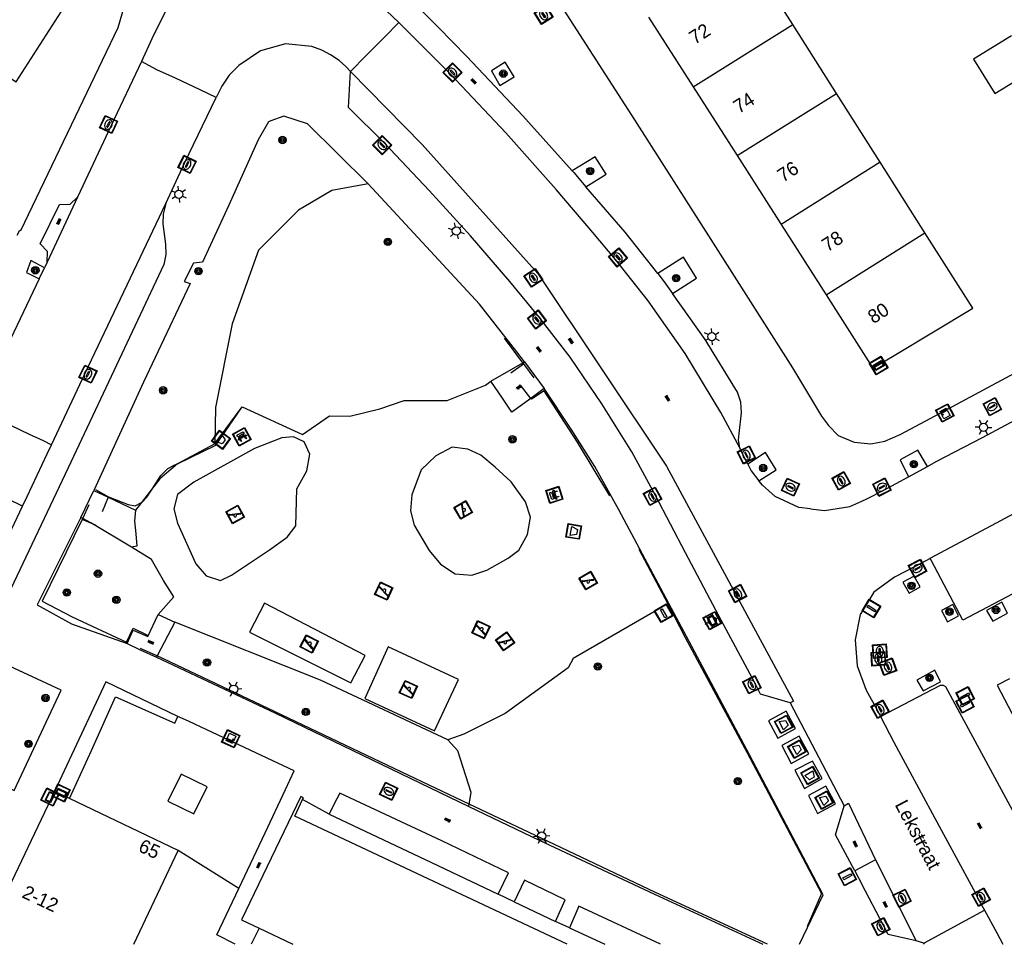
# Model space of a CAD drawing. Header units: metres. Extents: x 93870 to 95789, y 463036 to 464040.
# Tile 296 of 344: x 95556 to 95628, y 463040 to 463107. Entities that reach past the tile are written whole.
import ezdxf
from ezdxf.enums import TextEntityAlignment as Align

# ---------------------------------------------------------------- set-up
doc = ezdxf.new("R2010")
doc.units = ezdxf.units.M
doc.header["$LTSCALE"] = 25.4
for name, color, linetype in [('B_BEBOUWINGSGRENS_0', 1, 'Continuous'), ('B_TUSSENMUUR_0', 7, 'Continuous'), ('G_GRENS_ALGEMEEN_0', 7, 'Continuous'), ('Q_AFVAL_APART_PLAATS_0', 7, 'Continuous'), ('Q_AFVALBAK_0', 7, 'Continuous'), ('Q_BANK_0', 7, 'Continuous'), ('Q_BOOM_0', 3, 'Continuous'), ('Q_BRANDKRAAN_0', 5, 'Continuous'), ('Q_CAI-KAST_0', 10, 'Continuous'), ('Q_GASPUT_0', 7, 'Continuous'), ('Q_INSPECTIE_OF_RIOOLPUT_0', 253, 'Continuous'), ('Q_KOLK_0', 254, 'Continuous'), ('Q_LICHTMAST_0', 2, 'Continuous'), ('Q_OPLAADPAAL_0', 7, 'Continuous'), ('Q_SPEELVOORZIENING_0', 45, 'Continuous'), ('Q_STRAATNAAMBORD_0', 7, 'Continuous'), ('Q_VERKEERSBORDPAAL_0', 40, 'Continuous'), ('Q_WATERLEIDINGPUT_0', 5, 'Continuous'), ('S_GBKN_SYMBOOL_GV_GROOT_0', 7, 'Continuous'), ('S_GBKN_SYMBOOL_OV_GROOT_0', 7, 'Continuous'), ('T_CULTUURGRENS_0', 76, 'Continuous'), ('T_HEK_LIJN_0', 6, 'Continuous'), ('V_WEGGRENS_0', 7, 'Continuous'), ('Z_GBKN_HUISNUMMER_0', 252, 'Continuous'), ('Z_STRAATNAAM_0', 252, 'Continuous')]:
    doc.layers.add(name, color=color, linetype=linetype)

# ---------------------------------------------------------------- blocks, each defined once
blk = doc.blocks.new('Q_AFVAL_APART_PLAATS')
for points in [[(-0.5, 0.5), (0.5, 0.5), (0.5, -0.5), (-0.5, -0.5)], [(-0.336, 0.197), (0.331, 0.197), (0.19, -0.251), (-0.196, -0.251)]]:
    blk.add_lwpolyline(points, close=True)
blk.add_lwpolyline([(-0.442, 0.464), (0.438, 0.464, -0.414214), (0.459, 0.442), (0.459, -0.437, -0.414214), (0.438, -0.459), (-0.442, -0.459, -0.414214), (-0.463, -0.437), (-0.463, 0.442, -0.414214), (-0.442, 0.464)], format="xyb")
blk = doc.blocks.new('Q_AFVALBAK')
for points in [[(-0.5, 0.5), (0.5, 0.5), (0.5, -0.5), (-0.5, -0.5)], [(-0.336, 0.197), (0.331, 0.197), (0.19, -0.251), (-0.196, -0.251)]]:
    blk.add_lwpolyline(points, close=True)
blk.add_lwpolyline([(-0.442, 0.464), (0.438, 0.464, -0.414214), (0.459, 0.442), (0.459, -0.437, -0.414214), (0.438, -0.459), (-0.442, -0.459, -0.414214), (-0.463, -0.437), (-0.463, 0.442), (-0.463, 0.444), (-0.463, 0.446), (-0.463, 0.448), (-0.462, 0.45), (-0.461, 0.451), (-0.46, 0.453), (-0.459, 0.455), (-0.458, 0.456), (-0.457, 0.457), (-0.456, 0.459), (-0.454, 0.46), (-0.453, 0.461), (-0.451, 0.462), (-0.449, 0.462), (-0.447, 0.463), (-0.446, 0.463), (-0.444, 0.464), (-0.442, 0.464)], format="xyb")
blk = doc.blocks.new('Q_STRAATNAAMBORD')
for points in [[(-0.5, 0.5), (0.5, 0.5), (0.5, -0.5), (-0.5, -0.5)], [(-0.369, 0.22), (0.358, 0.22), (0.358, -0.214), (-0.369, -0.214)]]:
    blk.add_lwpolyline(points, close=True)
for points in [[(-0.442, 0.464), (0.438, 0.464, -0.414214), (0.459, 0.442), (0.459, -0.437, -0.414214), (0.438, -0.459), (-0.442, -0.459, -0.414214), (-0.463, -0.437), (-0.463, 0.442), (-0.463, 0.444), (-0.463, 0.446), (-0.463, 0.448), (-0.462, 0.45), (-0.461, 0.451), (-0.46, 0.453), (-0.459, 0.455), (-0.458, 0.456), (-0.457, 0.457), (-0.456, 0.459), (-0.454, 0.46), (-0.453, 0.461), (-0.451, 0.462), (-0.449, 0.462), (-0.447, 0.463), (-0.446, 0.463), (-0.444, 0.464), (-0.442, 0.464)], [(-0.287, 0.16), (0.281, 0.16, -0.414214), (0.303, 0.139), (0.303, -0.134, -0.414214), (0.281, -0.156), (-0.287, -0.156, -0.414214), (-0.308, -0.134), (-0.308, 0.139), (-0.308, 0.14), (-0.308, 0.142), (-0.307, 0.144), (-0.307, 0.146), (-0.306, 0.148), (-0.305, 0.149), (-0.304, 0.151), (-0.303, 0.152), (-0.302, 0.154), (-0.3, 0.155), (-0.299, 0.156), (-0.297, 0.157), (-0.296, 0.158), (-0.294, 0.159), (-0.292, 0.159), (-0.29, 0.16), (-0.288, 0.16), (-0.287, 0.16)]]:
    blk.add_lwpolyline(points, format="xyb")
blk = doc.blocks.new('Q_OPLAADPAAL')
for points in [[(-0.5, 0.5), (0.5, 0.5), (0.5, -0.5), (-0.5, -0.5)], [(-0.08, 0.333), (0.071, 0.333), (0.071, -0.329), (-0.08, -0.329)]]:
    blk.add_lwpolyline(points, close=True)
blk.add_lwpolyline([(-0.442, 0.464), (0.438, 0.464, -0.414214), (0.459, 0.442), (0.459, -0.437, -0.414214), (0.438, -0.459), (-0.442, -0.459, -0.414214), (-0.463, -0.437), (-0.463, 0.442), (-0.463, 0.444), (-0.463, 0.446), (-0.463, 0.448), (-0.462, 0.45), (-0.461, 0.451), (-0.46, 0.453), (-0.459, 0.455), (-0.458, 0.456), (-0.457, 0.457), (-0.456, 0.459), (-0.454, 0.46), (-0.453, 0.461), (-0.451, 0.462), (-0.449, 0.462), (-0.447, 0.463), (-0.446, 0.463), (-0.444, 0.464), (-0.442, 0.464)], format="xyb")
blk = doc.blocks.new('Q_CAI-KAST')
for points in [[(-0.5, 0.5), (0.5, 0.5), (0.5, -0.5), (-0.5, -0.5)], [(-0.262, 0.264), (0.25, 0.264), (0.25, 0.187), (-0.262, 0.187)], [(-0.262, 0.107), (0.25, 0.107), (0.25, -0.332), (-0.262, -0.332)]]:
    blk.add_lwpolyline(points, close=True)
blk.add_lwpolyline([(-0.442, 0.464), (0.438, 0.464, -0.414214), (0.459, 0.442), (0.459, -0.437, -0.414214), (0.438, -0.459), (-0.442, -0.459, -0.414214), (-0.463, -0.437), (-0.463, 0.442), (-0.463, 0.444), (-0.463, 0.446), (-0.463, 0.448), (-0.462, 0.45), (-0.461, 0.451), (-0.46, 0.453), (-0.459, 0.455), (-0.458, 0.456), (-0.457, 0.457), (-0.456, 0.459), (-0.454, 0.46), (-0.453, 0.461), (-0.451, 0.462), (-0.449, 0.462), (-0.447, 0.463), (-0.446, 0.463), (-0.444, 0.464), (-0.442, 0.464)], format="xyb")
blk.add_circle((-0.177, -0.034), 0.0354)
blk = doc.blocks.new('Q_LICHTMAST')
for points in [[(-0.26, 0.15), (-0.52, 0.3)], [(0, 0.3), (0, 0.6)], [(0.26, 0.15), (0.52, 0.3)], [(-0.26, -0.15), (-0.52, -0.3)], [(0, -0.3), (0, -0.6)], [(0.26, -0.15), (0.52, -0.3)]]:
    blk.add_lwpolyline(points)
blk.add_circle((0, 0), 0.3)
blk = doc.blocks.new('Q_VERKEERSBORDPAAL')
for points in [[(-0.5, 0.5), (0.5, 0.5), (0.5, -0.5), (-0.5, -0.5)], [(-0.08, 0.333), (0.071, 0.333), (0.071, -0.329), (-0.08, -0.329)]]:
    blk.add_lwpolyline(points, close=True)
blk.add_lwpolyline([(-0.442, 0.464), (0.438, 0.464, -0.414214), (0.459, 0.442), (0.459, -0.437, -0.414214), (0.438, -0.459), (-0.442, -0.459, -0.414214), (-0.463, -0.437), (-0.463, 0.442), (-0.463, 0.444), (-0.463, 0.446), (-0.463, 0.448), (-0.462, 0.45), (-0.461, 0.451), (-0.46, 0.453), (-0.459, 0.455), (-0.458, 0.456), (-0.457, 0.457), (-0.456, 0.459), (-0.454, 0.46), (-0.453, 0.461), (-0.451, 0.462), (-0.449, 0.462), (-0.447, 0.463), (-0.446, 0.463), (-0.444, 0.464), (-0.442, 0.464)], format="xyb")
blk = doc.blocks.new('Q_KOLK')
blk.add_lwpolyline([(-0.5, 0.5), (0.5, 0.5), (0.5, -0.5), (-0.5, -0.5)], close=True)
for points in [[(-0.442, 0.464), (0.438, 0.464, -0.414214), (0.459, 0.442), (0.459, -0.437, -0.414214), (0.438, -0.459), (-0.442, -0.459, -0.414214), (-0.463, -0.437), (-0.463, 0.442, -0.414214), (-0.442, 0.464)], [(-0.345, 0.105, 0.380426), (-0.276, -0.18)], [(-0.008, 0.266, 0.240218), (-0.345, 0.105)], [(-0.194, 0.045, 0.853344), (-0.194, -0.032)], [(0.331, 0.111, 0.240191), (-0.008, 0.266)], [(0.185, -0.032, 0.849746), (0.185, 0.045)], [(0.267, -0.176, 0.380426), (0.331, 0.111)], [(-0.276, -0.18, 0.148452), (0.012, -0.257)], [(0.012, -0.257, 0.131742), (0.267, -0.176)]]:
    blk.add_lwpolyline(points, format="xyb")
for points in [[(-0.194, 0.045), (0.185, 0.045)], [(0.185, -0.032), (-0.194, -0.032)]]:
    blk.add_lwpolyline(points)
blk = doc.blocks.new('Q_INSPECTIE_OF_RIOOLPUT')
blk.add_lwpolyline([(-0.5, 0.5), (0.5, 0.5), (0.5, -0.5), (-0.5, -0.5)], close=True)
for points in [[(-0.442, 0.464), (0.438, 0.464, -0.414214), (0.459, 0.442), (0.459, -0.437, -0.414214), (0.438, -0.459), (-0.442, -0.459, -0.414214), (-0.463, -0.437), (-0.463, 0.442), (-0.463, 0.444), (-0.463, 0.446), (-0.463, 0.448), (-0.462, 0.45), (-0.461, 0.451), (-0.46, 0.453), (-0.459, 0.455), (-0.458, 0.456), (-0.457, 0.457), (-0.456, 0.459), (-0.454, 0.46), (-0.453, 0.461), (-0.451, 0.462), (-0.449, 0.462), (-0.447, 0.463), (-0.446, 0.463), (-0.444, 0.464), (-0.442, 0.464)], [(-0.345, 0.105, 0.380426), (-0.276, -0.18)], [(-0.008, 0.266, 0.240218), (-0.345, 0.105)], [(-0.194, 0.045, 0.853344), (-0.194, -0.032)], [(0.331, 0.111, 0.240191), (-0.008, 0.266)], [(0.185, -0.032, 0.849746), (0.185, 0.045)], [(0.267, -0.176, 0.380426), (0.331, 0.111)], [(-0.276, -0.18, 0.148452), (0.012, -0.257)], [(0.012, -0.257, 0.131742), (0.267, -0.176)]]:
    blk.add_lwpolyline(points, format="xyb")
for points in [[(-0.194, 0.045), (0.185, 0.045)], [(0.185, -0.032), (-0.194, -0.032)]]:
    blk.add_lwpolyline(points)
blk = doc.blocks.new('Q_WATERLEIDINGPUT')
blk.add_lwpolyline([(-0.5, 0.5), (0.5, 0.5), (0.5, -0.5), (-0.5, -0.5)], close=True)
for points in [[(-0.442, 0.464), (0.438, 0.464, -0.414214), (0.459, 0.442), (0.459, -0.437, -0.414214), (0.438, -0.459), (-0.442, -0.459, -0.414214), (-0.463, -0.437), (-0.463, 0.442), (-0.463, 0.444), (-0.463, 0.446), (-0.463, 0.448), (-0.462, 0.45), (-0.461, 0.451), (-0.46, 0.453), (-0.459, 0.455), (-0.458, 0.456), (-0.457, 0.457), (-0.456, 0.459), (-0.454, 0.46), (-0.453, 0.461), (-0.451, 0.462), (-0.449, 0.462), (-0.447, 0.463), (-0.446, 0.463), (-0.444, 0.464), (-0.442, 0.464)], [(-0.345, 0.105, 0.380426), (-0.276, -0.18)], [(-0.008, 0.266, 0.240218), (-0.345, 0.105)], [(-0.194, 0.045, 0.853344), (-0.194, -0.032)], [(0.331, 0.111, 0.240191), (-0.008, 0.266)], [(0.185, -0.032, 0.849746), (0.185, 0.045)], [(0.267, -0.176, 0.380426), (0.331, 0.111)], [(-0.276, -0.18, 0.148452), (0.012, -0.257)], [(0.012, -0.257, 0.131742), (0.267, -0.176)]]:
    blk.add_lwpolyline(points, format="xyb")
for points in [[(-0.194, 0.045), (0.185, 0.045)], [(0.185, -0.032), (-0.194, -0.032)]]:
    blk.add_lwpolyline(points)
blk = doc.blocks.new('Q_BRANDKRAAN')
blk.add_lwpolyline([(-0.5, 0.5), (0.5, 0.5), (0.5, -0.5), (-0.5, -0.5)], close=True)
for points in [[(-0.442, 0.464), (0.438, 0.464, -0.414214), (0.459, 0.442), (0.459, -0.437, -0.414214), (0.438, -0.459), (-0.442, -0.459, -0.414214), (-0.463, -0.437), (-0.463, 0.442), (-0.463, 0.444), (-0.463, 0.446), (-0.463, 0.448), (-0.462, 0.45), (-0.461, 0.451), (-0.46, 0.453), (-0.459, 0.455), (-0.458, 0.456), (-0.457, 0.457), (-0.456, 0.459), (-0.454, 0.46), (-0.453, 0.461), (-0.451, 0.462), (-0.449, 0.462), (-0.447, 0.463), (-0.446, 0.463), (-0.444, 0.464), (-0.442, 0.464)], [(-0.345, 0.105, 0.380426), (-0.276, -0.18)], [(-0.008, 0.266, 0.240218), (-0.345, 0.105)], [(-0.194, 0.045, 0.853344), (-0.194, -0.032)], [(0.331, 0.111, 0.240191), (-0.008, 0.266)], [(0.185, -0.032, 0.849746), (0.185, 0.045)], [(0.267, -0.176, 0.380426), (0.331, 0.111)], [(-0.276, -0.18, 0.148452), (0.012, -0.257)], [(0.012, -0.257, 0.131742), (0.267, -0.176)]]:
    blk.add_lwpolyline(points, format="xyb")
for points in [[(-0.194, 0.045), (0.185, 0.045)], [(0.185, -0.032), (-0.194, -0.032)]]:
    blk.add_lwpolyline(points)
blk = doc.blocks.new('Q_GASPUT')
blk.add_lwpolyline([(-0.5, 0.5), (0.5, 0.5), (0.5, -0.5), (-0.5, -0.5)], close=True)
for points in [[(-0.442, 0.464), (0.438, 0.464, -0.414214), (0.459, 0.442), (0.459, -0.437, -0.414214), (0.438, -0.459), (-0.442, -0.459, -0.414214), (-0.463, -0.437), (-0.463, 0.442), (-0.463, 0.444), (-0.463, 0.446), (-0.463, 0.448), (-0.462, 0.45), (-0.461, 0.451), (-0.46, 0.453), (-0.459, 0.455), (-0.458, 0.456), (-0.457, 0.457), (-0.456, 0.459), (-0.454, 0.46), (-0.453, 0.461), (-0.451, 0.462), (-0.449, 0.462), (-0.447, 0.463), (-0.446, 0.463), (-0.444, 0.464), (-0.442, 0.464)], [(-0.345, 0.105, 0.380426), (-0.276, -0.18)], [(-0.008, 0.266, 0.240218), (-0.345, 0.105)], [(-0.194, 0.045, 0.853344), (-0.194, -0.032)], [(0.331, 0.111, 0.240191), (-0.008, 0.266)], [(0.185, -0.032, 0.849746), (0.185, 0.045)], [(0.267, -0.176, 0.380426), (0.331, 0.111)], [(-0.276, -0.18, 0.148452), (0.012, -0.257)], [(0.012, -0.257, 0.131742), (0.267, -0.176)]]:
    blk.add_lwpolyline(points, format="xyb")
for points in [[(-0.194, 0.045), (0.185, 0.045)], [(0.185, -0.032), (-0.194, -0.032)]]:
    blk.add_lwpolyline(points)
blk = doc.blocks.new('Q_SPEELVOORZIENING')
blk.add_lwpolyline([(-0.5, 0.5), (0.5, 0.5), (0.5, -0.5), (-0.5, -0.5)], close=True)
for points in [[(-0.442, 0.464), (0.438, 0.464, -0.414214), (0.459, 0.442), (0.459, -0.437, -0.414214), (0.438, -0.459), (-0.442, -0.459, -0.414214), (-0.463, -0.437), (-0.463, 0.442), (-0.463, 0.444), (-0.463, 0.446), (-0.463, 0.448), (-0.462, 0.45), (-0.461, 0.451), (-0.46, 0.453), (-0.459, 0.455), (-0.458, 0.456), (-0.457, 0.457), (-0.456, 0.459), (-0.454, 0.46), (-0.453, 0.461), (-0.451, 0.462), (-0.449, 0.462), (-0.447, 0.463), (-0.446, 0.463), (-0.444, 0.464), (-0.442, 0.464)], [(-0.363, 0.198, 1.168313), (-0.386, 0.141)], [(-0.087, 0.021, 0.778987), (-0.04, -0.167)], [(-0.04, -0.167, 0.508825), (0.056, -0.036)], [(0.355, -0.156, 1.031322), (0.378, -0.1)]]:
    blk.add_lwpolyline(points, format="xyb")
for points in [[(-0.386, 0.141), (-0.087, 0.021)], [(-0.363, 0.198), (0.378, -0.1)], [(0.056, -0.036), (0.355, -0.156)]]:
    blk.add_lwpolyline(points)
blk = doc.blocks.new('Q_BANK')
blk.add_lwpolyline([(-0.5, 0.5), (0.5, 0.5), (0.5, -0.5), (-0.5, -0.5)], close=True)
blk.add_lwpolyline([(-0.442, 0.464), (0.438, 0.464, -0.414214), (0.459, 0.442), (0.459, -0.437, -0.414214), (0.438, -0.459), (-0.442, -0.459, -0.414214), (-0.463, -0.437), (-0.463, 0.442), (-0.463, 0.444), (-0.463, 0.446), (-0.463, 0.448), (-0.462, 0.45), (-0.461, 0.451), (-0.46, 0.453), (-0.459, 0.455), (-0.458, 0.456), (-0.457, 0.457), (-0.456, 0.459), (-0.454, 0.46), (-0.453, 0.461), (-0.451, 0.462), (-0.449, 0.462), (-0.447, 0.463), (-0.446, 0.463), (-0.444, 0.464), (-0.442, 0.464)], format="xyb")
for points in [[(-0.267, 0.022), (-0.366, -0.078)], [(-0.18, 0.132), (-0.267, 0.132), (-0.267, 0.276)], [(-0.267, 0.276), (0.258, 0.276), (0.258, 0.132), (0.173, 0.132)], [(-0.18, 0.022), (-0.267, 0.022)], [(-0.267, 0.022), (-0.18, 0.022)], [(-0.18, 0.022), (-0.18, 0.132)], [(-0.18, 0.132), (-0.144, 0.132)], [(-0.144, 0.132), (-0.144, 0.022)], [(0.131, 0.132), (-0.144, 0.132)], [(0.131, 0.022), (-0.144, 0.022)], [(-0.144, 0.022), (0.131, 0.022)], [(0.131, 0.022), (-0.144, 0.022)], [(-0.144, 0.022), (0.131, 0.022)], [(-0.144, 0.022), (0.131, 0.022)], [(0.131, 0.022), (0.131, 0.132)], [(0.131, 0.132), (0.173, 0.132)], [(0.173, 0.132), (0.173, 0.022)], [(0.173, 0.022), (0.255, 0.022)], [(0.173, 0.022), (0.255, 0.022)], [(0.255, 0.022), (0.357, -0.078)], [(-0.236, -0.078), (-0.366, -0.078)], [(-0.192, -0.078), (-0.192, -0.27), (-0.236, -0.27), (-0.236, -0.078)], [(-0.236, -0.078), (-0.192, -0.078)], [(0.183, -0.078), (-0.192, -0.078)], [(0.226, -0.078), (0.226, -0.268), (0.183, -0.268), (0.183, -0.078)], [(0.183, -0.078), (0.226, -0.078)], [(0.357, -0.078), (0.226, -0.078)]]:
    blk.add_lwpolyline(points)
blk = doc.blocks.new('Q_BOOM')
for radius in [0.27, 0.18, 0.09]:
    blk.add_circle((0, 0), radius)
blk = doc.blocks.new('S_GBKN_SYMBOOL_OV_GROOT')
for points in [[(-0.21875, 0.0625), (0.21875, 0.0625)], [(-0.21875, 0), (0.21875, 0)], [(-0.1875, 0.0625), (-0.1875, 0)], [(-0.125, 0.09375), (-0.125, 0.0625)], [(-0.125, 0), (-0.125, -0.0625)], [(-0.0625, 0.0625), (-0.0625, 0)], [(0, 0.09375), (0, 0.0625)], [(0, 0), (0, -0.0625)], [(0.0625, 0.0625), (0.0625, 0)], [(0.125, 0.09375), (0.125, 0.0625)], [(0.125, 0), (0.125, -0.0625)], [(0.1875, 0.0625), (0.1875, 0)], [(-0.21875, -0.0625), (0.21875, -0.0625)], [(-0.1875, -0.0625), (-0.1875, -0.09375)], [(-0.0625, -0.0625), (-0.0625, -0.09375)], [(0.0625, -0.0625), (0.0625, -0.09375)], [(0.1875, -0.0625), (0.1875, -0.09375)]]:
    blk.add_lwpolyline(points)
blk = doc.blocks.new('S_GBKN_SYMBOOL_GV_GROOT')
for points in [[(-0.1875, 0.03125), (-0.09375, 0.09375)], [(-0.1875, -0.0625), (0.0625, 0.09375)], [(-0.1875, 0.09375), (0.125, -0.09375)], [(-0.1875, 0), (-0.03125, -0.09375)], [(-0.125, -0.09375), (0.1875, 0.09375)], [(-0.0625, 0.09375), (0.1875, -0.0625)], [(0.03125, -0.09375), (0.1875, 0)], [(0.09375, 0.09375), (0.1875, 0.03125)]]:
    blk.add_lwpolyline(points)

msp = doc.modelspace()

# ---------------------------------------------------------------- linework, layer by layer
at = {"layer": 'B_BEBOUWINGSGRENS_0'}
for p, q in [((95612.182, 463106.749), (95608.907, 463111.908)), ((95601.643, 463107.277), (95604.9, 463102.186)), ((95615.39, 463101.695), (95612.182, 463106.749)), ((95604.9, 463102.186), (95608.112, 463097.165)), ((95618.571, 463096.683), (95615.39, 463101.695)), ((95608.112, 463097.165), (95611.332, 463092.132)), ((95621.85, 463091.519), (95618.571, 463096.683)), ((95611.332, 463092.132), (95614.617, 463086.996)), ((95559.319, 463050.174), (95558.209, 463050.705)), ((95568.4, 463049.06), (95569.37, 463051.03)), ((95567.258, 463046.375), (95559.319, 463050.174)), ((95564.01, 463039.532), (95567.258, 463046.375)), ((95573.168, 463040.713), (95575.634, 463039.532))]:
    msp.add_line(p, q, dxfattribs=at)
for points in [[(95550.08, 463105.972), (95555.42, 463102.55), (95559.59, 463109.05), (95554.224, 463112.489)], [(95628.17, 463105.926), (95625.4, 463104.2), (95626.97, 463101.69), (95629.39, 463103.19)], [(95614.617, 463086.996), (95618.05, 463081.63), (95619.712, 463082.631), (95625.34, 463086.02), (95621.85, 463091.519)], [(95569.37, 463051.03), (95567.47, 463051.96), (95566.5, 463049.99), (95568.4, 463049.06)], [(95558.209, 463050.705), (95554.329, 463042.56), (95552.901, 463039.532)], [(95576.22, 463050.32), (95571.88, 463041.33), (95573.168, 463040.713)], [(95595.702, 463039.532), (95575.78, 463048.89), (95576.352, 463050.107)], [(95576.352, 463050.107), (95576.41, 463050.23), (95576.22, 463050.32)]]:
    msp.add_lwpolyline(points, dxfattribs=at)
at = {"layer": 'B_TUSSENMUUR_0'}
for p, q in [((95604.9, 463102.186), (95612.182, 463106.749)), ((95608.112, 463097.165), (95615.39, 463101.695)), ((95618.571, 463096.683), (95611.332, 463092.132)), ((95614.617, 463086.996), (95621.85, 463091.519))]:
    msp.add_line(p, q, dxfattribs=at)
at = {"layer": 'G_GRENS_ALGEMEEN_0'}
for p, q in [((95565.805, 463063.641), (95567.014, 463063.077)), ((95567.014, 463063.077), (95565.712, 463060.599)), ((95565.712, 463060.599), (95565.666, 463060.512)), ((95571.698, 463043.611), (95567.258, 463046.375)), ((95591.823, 463042.644), (95594.837, 463041.194)), ((95595.855, 463040.741), (95598.438, 463039.532))]:
    msp.add_line(p, q, dxfattribs=at)
for points in [[(95563.516, 463061.519), (95563.966, 463062.494), (95565.049, 463062.027), (95565.805, 463063.641)], [(95578.298, 463049.042), (95585.784, 463045.52), (95590.652, 463043.2)]]:
    msp.add_lwpolyline(points, dxfattribs=at)
at = {"layer": 'T_CULTUURGRENS_0'}
for p, q in [((95569.944, 463076.097), (95571.943, 463078.812)), ((95569.944, 463076.097), (95567.206, 463074.652)), ((95565.483, 463072.981), (95564.573, 463071.81)), ((95564.573, 463071.81), (95564.137, 463071.248)), ((95603.116, 463064.443), (95603.045, 463064.402)), ((95561.977, 463058.702), (95558.209, 463050.705)), ((95567.23, 463056.184), (95561.977, 463058.702)), ((95628.032, 463058.938), (95627.141, 463058.464)), ((95588.512, 463049.612), (95588.54, 463049.775))]:
    msp.add_line(p, q, dxfattribs=at)
for points in [[(95581.137, 463095.091), (95578.482, 463094.608), (95576.063, 463093.17), (95573.126, 463090.248), (95571.207, 463084.869), (95569.989, 463078.757), (95569.944, 463076.097)], [(95571.943, 463078.812), (95576.343, 463076.78), (95578.311, 463078.138), (95579.795, 463078.117), (95582.007, 463078.654), (95583.775, 463079.269), (95586.916, 463079.271), (95589.716, 463080.379), (95590.123, 463080.68)], [(95567.206, 463074.652), (95565.924, 463073.549), (95565.483, 463072.981)], [(95565.805, 463063.641), (95566.936, 463064.925), (95566.187, 463066.124), (95565.303, 463067.638), (95563.855, 463068.559)], [(95603.045, 463064.402), (95596.143, 463060.416), (95595.774, 463059.745), (95591.164, 463056.403), (95588.139, 463054.89), (95586.958, 463054.483)], [(95586.958, 463054.483), (95577.662, 463058.841), (95567.014, 463063.077)], [(95627.141, 463058.464), (95631.746, 463049.672), (95632.745, 463050.155)], [(95559.319, 463050.174), (95560.922, 463053.701), (95562.664, 463057.612), (95567.005, 463055.679), (95567.23, 463056.184)], [(95588.54, 463049.775), (95588.687, 463050.625), (95587.69, 463053.671), (95586.958, 463054.483)]]:
    msp.add_lwpolyline(points, dxfattribs=at)
at = {"layer": 'T_HEK_LIJN_0'}
for p, q in [((95592.444, 463082.017), (95591.12, 463083.817)), ((95591.582, 463081.285), (95592.5, 463081.941)), ((95592.5, 463081.941), (95592.444, 463082.017)), ((95592.5, 463081.941), (95593.246, 463080.922)), ((95593.042, 463079.424), (95592.294, 463080.391)), ((95561.205, 463072.771), (95562.161, 463072.233)), ((95562.146, 463072.196), (95561.707, 463071.129)), ((95562.161, 463072.233), (95562.146, 463072.196)), ((95560.274, 463070.65), (95560.743, 463071.67)), ((95560.242, 463070.582), (95560.274, 463070.65)), ((95560.985, 463070.245), (95560.242, 463070.582)), ((95561.25, 463070.125), (95560.985, 463070.245)), ((95600.941, 463068.403), (95603.045, 463064.402))]:
    msp.add_line(p, q, dxfattribs=at)
for points in [[(95598.809, 463072.307), (95596.453, 463076.232), (95594.01, 463079.974), (95593.092, 463079.359), (95593.042, 463079.424)], [(95567.206, 463074.652), (95570.009, 463076.011), (95571.242, 463077.812), (95571.943, 463078.812)], [(95565.483, 463072.981), (95565.992, 463073.785), (95566.497, 463074.291), (95567.021, 463074.563), (95567.206, 463074.652)], [(95564.573, 463071.81), (95564.627, 463071.837), (95564.966, 463072.197), (95565.36, 463072.787), (95565.483, 463072.981)], [(95562.161, 463072.233), (95563.603, 463071.672), (95564.121, 463071.581), (95564.573, 463071.81)], [(95560.242, 463070.582), (95557.321, 463064.609), (95559.503, 463063.449), (95563.486, 463061.61), (95563.962, 463062.643), (95565.019, 463062.127)], [(95603.045, 463064.402), (95604.328, 463061.961), (95608.825, 463053.572), (95614.276, 463043.24), (95613.241, 463040.832)], [(95565.712, 463060.599), (95565.645, 463060.631), (95564.504, 463061.146)], [(95588.54, 463049.775), (95583.608, 463052.113), (95574.31, 463056.539), (95565.712, 463060.599)], [(95610.345, 463039.532), (95602.142, 463043.319), (95593.795, 463047.284), (95588.54, 463049.775)]]:
    msp.add_lwpolyline(points, dxfattribs=at)
at = {"layer": 'V_WEGGRENS_0'}
for p, q in [((95590.767, 463102.293), (95591.808, 463102.911)), ((95559.9, 463094.115), (95557.678, 463089.367)), ((95557.098, 463088.148), (95557.49, 463088.973)), ((95557.678, 463089.367), (95557.49, 463088.973)), ((95590.123, 463080.68), (95592.444, 463082.017)), ((95592.444, 463082.017), (95592.57, 463082.09)), ((95592.57, 463082.09), (95594.01, 463080.134)), ((95594.01, 463080.134), (95593.042, 463079.424)), ((95620.637, 463073.693), (95622.031, 463074.451)), ((95560.147, 463070.722), (95561.093, 463072.697)), ((95561.093, 463072.697), (95562.146, 463072.196)), ((95562.146, 463072.196), (95564.137, 463071.248)), ((95560.274, 463070.65), (95560.147, 463070.722)), ((95563.855, 463068.559), (95560.985, 463070.245)), ((95612.235, 463057.3), (95611.986, 463057.165)), ((95611.986, 463057.165), (95615.933, 463049.654)), ((95578.298, 463049.042), (95576.352, 463050.107)), ((95618.225, 463045.704), (95616.72, 463044.909)), ((95618.225, 463045.704), (95621.2, 463039.774)), ((95616.72, 463044.909), (95617.231, 463043.931)), ((95591.823, 463042.644), (95590.652, 463043.2)), ((95612.668, 463039.532), (95614.405, 463043.154)), ((95621.759, 463039.617), (95626.206, 463042.016)), ((95595.855, 463040.741), (95594.837, 463041.194)), ((95573.168, 463040.713), (95572.602, 463039.532)), ((95621.759, 463039.617), (95621.2, 463039.774)), ((95621.807, 463039.532), (95621.759, 463039.617))]:
    msp.add_line(p, q, dxfattribs=at)
for points in [[(95581.183, 463130.191), (95585.758, 463123.048), (95590.318, 463115.974), (95595.46, 463107.793), (95600.605, 463099.767), (95606.376, 463090.769), (95612.158, 463081.657), (95614.281, 463078.119)], [(95569.287, 463118.636), (95570.932, 463117.581), (95575.031, 463114.453), (95579.492, 463110.683), (95582.03, 463108.183), (95583.385, 463106.881)], [(95596.066, 463096.043), (95592.461, 463100.079), (95588.36, 463104.399), (95586.266, 463106.541), (95583.731, 463109.071), (95580.323, 463112.304), (95576.982, 463115.127), (95573.415, 463117.881), (95572.711, 463118.289), (95571.941, 463118.423), (95570.453, 463118.434), (95569.682, 463118.503), (95569.287, 463118.636)], [(95555.493, 463091.352), (95555.687, 463091.722), (95555.747, 463091.692), (95562.876, 463106.533), (95563.514, 463108.725)], [(95564.579, 463104.031), (95564.594, 463104.064), (95565.363, 463105.714), (95566.407, 463107.837)], [(95583.385, 463106.881), (95582.332, 463105.821), (95581.003, 463104.47), (95579.863, 463103.307)], [(95608.322, 463075.819), (95606.938, 463078.384), (95604.31, 463082.703), (95601.616, 463086.539), (95599.233, 463089.57), (95597.577, 463091.546), (95594.901, 463094.683), (95591.207, 463098.831), (95587.171, 463103.101), (95583.385, 463106.881)], [(95579.863, 463103.307), (95579.507, 463103.668), (95579.035, 463104.103), (95578.391, 463104.526), (95577.753, 463104.871), (95577.026, 463105.146), (95575.092, 463105.318), (95573.276, 463104.816), (95571.689, 463103.747), (95570.993, 463103.031), (95570.459, 463102.242), (95570.041, 463101.397)], [(95564.579, 463104.031), (95562.359, 463099.357), (95559.9, 463094.115)], [(95570.041, 463101.397), (95568.872, 463101.962), (95567.064, 463102.819), (95565.698, 463103.438), (95564.579, 463104.031)], [(95591.808, 463102.911), (95591.165, 463103.978), (95590.162, 463103.363), (95590.767, 463102.293)], [(95611.986, 463057.165), (95609.83, 463057.802), (95609.41, 463058.634), (95606.78, 463063.544), (95604.343, 463068.139), (95602.153, 463072.324), (95600.422, 463075.506), (95598.226, 463079.031), (95595.913, 463082.423), (95593.642, 463085.363), (95591.497, 463087.964), (95588.617, 463091.309), (95585.606, 463094.617), (95582.332, 463098.072), (95579.714, 463100.689), (95579.863, 463103.307)], [(95579.863, 463103.307), (95585.084, 463097.97), (95593.543, 463088.549), (95602.966, 463074.467), (95612.235, 463057.3)], [(95566.356, 463093.662), (95567.73, 463096.6), (95570.041, 463101.397)], [(95573.853, 463099.637), (95573.115, 463098.309), (95570.954, 463093.53), (95569.027, 463089.369), (95568.377, 463089.301), (95567.702, 463087.972), (95567.852, 463087.92), (95568.136, 463087.823), (95564.727, 463080.599), (95561.093, 463072.697)], [(95581.137, 463095.091), (95576.722, 463099.476), (95574.986, 463100.037), (95574.031, 463099.7), (95573.853, 463099.637)], [(95597.068, 463094.882), (95598.547, 463095.812), (95597.732, 463097.073), (95596.066, 463096.043)], [(95596.066, 463096.043), (95596.172, 463095.924), (95597.068, 463094.882)], [(95592.57, 463082.09), (95592.008, 463082.813), (95589.294, 463086.308), (95585.712, 463090.189), (95581.137, 463095.091)], [(95602.314, 463088.541), (95599.926, 463091.559), (95597.068, 463094.882)], [(95557.678, 463089.367), (95557.707, 463090.154), (95557.171, 463090.704), (95558.574, 463093.594), (95559.364, 463093.609), (95559.9, 463094.115)], [(95566.356, 463093.662), (95566.151, 463092.894), (95566.124, 463092.167), (95566.319, 463090.686), (95566.342, 463089.933), (95566.197, 463089.196), (95562.357, 463081.015), (95559.212, 463074.336), (95554.799, 463065.054), (95552.814, 463060.837)], [(95557.99, 463076.027), (95560.461, 463081.269), (95566.356, 463093.662)], [(95622.236, 463067.73), (95622.233, 463067.738), (95626.716, 463070.139), (95633.443, 463073.739), (95637.825, 463076.109), (95644.534, 463079.742), (95648.563, 463081.905), (95654.799, 463085.267), (95660.395, 463088.271), (95664.004, 463090.173), (95664.036, 463090.118)], [(95557.49, 463088.973), (95556.475, 463089.487), (95556.159, 463088.621), (95557.098, 463088.148)], [(95603.405, 463087.075), (95605.146, 463088.209), (95604.187, 463089.738), (95602.314, 463088.541)], [(95557.098, 463088.148), (95555.028, 463083.794), (95554.13, 463081.916)], [(95602.314, 463088.541), (95602.786, 463087.945), (95603.405, 463087.075)], [(95608.322, 463075.819), (95608.228, 463076.376), (95608.279, 463076.858), (95608.432, 463078.378), (95608.401, 463079.134), (95608.143, 463079.885), (95605.782, 463083.732), (95603.405, 463087.075)], [(95666.427, 463085.592), (95662.967, 463083.751), (95655.276, 463079.65), (95646.984, 463075.148), (95640.288, 463071.589), (95633.668, 463068.042), (95629.151, 463065.599), (95624.628, 463063.219)], [(95614.281, 463078.119), (95614.808, 463077.435), (95615.513, 463076.722), (95616.678, 463076.23), (95617.894, 463076.112), (95618.916, 463076.3), (95620.037, 463076.781), (95621.915, 463077.787), (95632.293, 463083.358), (95634.44, 463084.513), (95634.965, 463084.807)], [(95622.031, 463074.451), (95622.673, 463074.801), (95626.064, 463076.556), (95632.565, 463080.054), (95637.27, 463082.547)], [(95593.042, 463079.424), (95591.653, 463078.404), (95590.96, 463079.435), (95590.123, 463080.68)], [(95603.116, 463064.443), (95599.471, 463071.275), (95597.726, 463074.443), (95595.993, 463077.179), (95594.01, 463080.134)], [(95555.875, 463071.553), (95554.836, 463072.047), (95553.451, 463072.694), (95552.556, 463073.113), (95551.623, 463073.549), (95551.92, 463074.238), (95552.352, 463075.235), (95553.395, 463077.403), (95553.72, 463078.079), (95554.279, 463077.81), (95556.364, 463076.807), (95557.392, 463076.341), (95557.99, 463076.027)], [(95572.847, 463075.756), (95568.398, 463073.297), (95567.199, 463072.406), (95566.93, 463071.356), (95567.197, 463070.306), (95568.544, 463067.33), (95569.294, 463066.452), (95570.353, 463066.117), (95571.161, 463066.516), (95573.928, 463068.352), (95575.228, 463069.272), (95575.85, 463070.099), (95575.942, 463072.816), (95576.651, 463074.137), (95576.875, 463075.348), (95576.467, 463076.239), (95575.678, 463076.614), (95574.833, 463076.535), (95572.847, 463075.756)], [(95555.875, 463071.553), (95556.208, 463072.256), (95557.684, 463075.379), (95557.99, 463076.027)], [(95585.593, 463068.299), (95586.44, 463067.317), (95587.494, 463066.612), (95588.736, 463066.512), (95589.83, 463066.866), (95591.373, 463067.743), (95592.152, 463068.34), (95592.796, 463069.467), (95593.009, 463070.751), (95592.643, 463071.868), (95591.603, 463073.329), (95590.435, 463074.396), (95589.386, 463075.277), (95588.427, 463075.714), (95587.275, 463075.864), (95586.094, 463075.218), (95585.01, 463074.191), (95584.336, 463072.383), (95584.237, 463071.216), (95584.512, 463070.161), (95585.141, 463069.083), (95585.593, 463068.299)], [(95608.894, 463074.624), (95608.516, 463075.374), (95608.322, 463075.819)], [(95609.703, 463073.409), (95610.968, 463074.199), (95610.198, 463075.459), (95608.894, 463074.624)], [(95622.031, 463074.451), (95621.331, 463075.644), (95620.033, 463074.925), (95620.637, 463073.693)], [(95608.894, 463074.624), (95609.142, 463074.132), (95609.703, 463073.409)], [(95617.599, 463072.083), (95618.842, 463072.716), (95620.637, 463073.693)], [(95613.485, 463071.359), (95612.625, 463071.459), (95610.899, 463072.251), (95609.966, 463073.069), (95609.703, 463073.409)], [(95540.772, 463039.532), (95543.531, 463045.349), (95545.166, 463048.81), (95547.888, 463054.591), (95553.154, 463065.795), (95555.875, 463071.553)], [(95613.485, 463071.359), (95614.512, 463071.24), (95616.365, 463071.514), (95617.246, 463071.903), (95617.599, 463072.083)], [(95560.147, 463070.722), (95556.937, 463064.325), (95559.449, 463062.951), (95563.516, 463061.519)], [(95564.137, 463071.248), (95564.064, 463070.451), (95564.157, 463069.518), (95564.23, 463068.634), (95563.855, 463068.559)], [(95560.985, 463070.245), (95560.861, 463070.318), (95560.274, 463070.65)], [(95622.236, 463067.73), (95621.195, 463067.173), (95619.624, 463066.366), (95618.118, 463065.255), (95617.52, 463064.281)], [(95624.628, 463063.219), (95622.326, 463067.56), (95622.236, 463067.73)], [(95621.492, 463065.646), (95621.066, 463066.438), (95620.242, 463065.986), (95620.694, 463065.192), (95621.492, 463065.646)], [(95573.579, 463064.455), (95572.473, 463062.34), (95579.874, 463058.63), (95580.925, 463060.63), (95573.579, 463064.455)], [(95614.405, 463043.154), (95609.017, 463053.378), (95604.409, 463062.018), (95603.116, 463064.443)], [(95617.52, 463064.281), (95617.116, 463063.623), (95616.756, 463061.772), (95616.891, 463059.891), (95617.547, 463058.1), (95618.389, 463056.619), (95618.593, 463056.171)], [(95624.303, 463063.54), (95623.883, 463064.359), (95623.069, 463063.916), (95623.508, 463063.084), (95624.303, 463063.54)], [(95627.479, 463064.542), (95626.34, 463063.933), (95626.816, 463063.137), (95627.891, 463063.732), (95627.479, 463064.542)], [(95563.516, 463061.519), (95564.486, 463061.051), (95565.666, 463060.512)], [(95549.379, 463053.539), (95555.256, 463050.774), (95558.701, 463058.097), (95552.814, 463060.837)], [(95587.74, 463058.887), (95582.612, 463061.269), (95580.914, 463057.485), (95585.983, 463055.142), (95587.74, 463058.887)], [(95565.666, 463060.512), (95574.374, 463056.426), (95583.517, 463052.011), (95588.512, 463049.612)], [(95621.731, 463058.058), (95622.992, 463058.716), (95622.572, 463059.555), (95621.258, 463058.842), (95621.731, 463058.058)], [(95618.593, 463056.171), (95622.994, 463058.478), (95623.182, 463058.479), (95623.363, 463058.373), (95624.198, 463056.78), (95629.205, 463047.563), (95632.228, 463041.961), (95633.092, 463040.362), (95633.12, 463040.036), (95632.907, 463039.785), (95632.427, 463039.532)], [(95611.09, 463054.584), (95612.398, 463055.29), (95611.713, 463056.573), (95610.415, 463055.867), (95611.09, 463054.584)], [(95575.106, 463050.84), (95575.74, 463052.197), (95569.36, 463055.203), (95568.008, 463055.84), (95567.23, 463056.184)], [(95618.593, 463056.171), (95619.58, 463054.291), (95622.572, 463048.759), (95625.535, 463043.261), (95625.726, 463042.885), (95626.206, 463042.016)], [(95612.067, 463052.752), (95613.365, 463053.458), (95612.654, 463054.735), (95611.376, 463054.049), (95612.067, 463052.752)], [(95613.039, 463050.913), (95614.339, 463051.646), (95613.637, 463052.911), (95612.349, 463052.247), (95613.039, 463050.913)], [(95571.698, 463043.611), (95573.624, 463047.667), (95575.106, 463050.84)], [(95590.652, 463043.2), (95591.401, 463044.759), (95586.526, 463047.086), (95579.081, 463050.586), (95578.629, 463049.759), (95578.298, 463049.042)], [(95613.995, 463049.09), (95615.303, 463049.804), (95614.598, 463051.082), (95613.342, 463050.401), (95613.995, 463049.09)], [(95615.933, 463049.654), (95616.266, 463049.836), (95618.225, 463045.704)], [(95588.512, 463049.612), (95593.658, 463047.141), (95602.088, 463043.203), (95609.989, 463039.532)], [(95616.72, 463044.909), (95615.302, 463047.526), (95615.933, 463049.654)], [(95594.837, 463041.194), (95595.538, 463042.775), (95592.577, 463044.225), (95591.823, 463042.644)], [(95571.421, 463039.532), (95570.081, 463040.224), (95571.698, 463043.611)], [(95621.2, 463039.774), (95619.162, 463040.259), (95618.812, 463040.903), (95617.231, 463043.931)], [(95602.506, 463039.532), (95596.557, 463042.329), (95595.855, 463040.741)], [(95626.206, 463042.016), (95627.098, 463040.371), (95627.544, 463039.532)]]:
    msp.add_lwpolyline(points, dxfattribs=at)
at = {"layer": 'Z_STRAATNAAM_0'}
msp.add_line((95621.37, 463047.551), (95621.839, 463046.668), dxfattribs=at)

# ---------------------------------------------------------------- block references
at = {"layer": 'Q_AFVAL_APART_PLAATS_0'}
for p, rotation in [((95611.528, 463055.604), 118.0979774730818), ((95612.494, 463053.786), 119.107909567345), ((95613.458, 463051.863), 29.41631036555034), ((95614.48, 463050.068), 118.8830261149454)]:
    msp.add_blockref('Q_AFVAL_APART_PLAATS', p, dxfattribs=dict(at, rotation=rotation))
at = {"layer": 'Q_AFVALBAK_0'}
for p, rotation in [((95570.388, 463076.396), 53.63652988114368), ((95596.169, 463069.7), 80.58110012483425)]:
    msp.add_blockref('Q_AFVALBAK', p, dxfattribs=dict(at, rotation=rotation))
at = {"layer": 'Q_BANK_0'}
for p, rotation in [((95571.917, 463076.617), 28.92980074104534), ((95594.754, 463072.372), 108.1420754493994)]:
    msp.add_blockref('Q_BANK', p, dxfattribs=dict(at, rotation=rotation))
at = {"layer": 'Q_BOOM_0'}
for p, rotation in [((95591.026, 463103.152), 121.074183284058), ((95574.88, 463098.304), 60.93807001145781), ((95597.373, 463096.03), 31.72631732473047), ((95582.59, 463090.859), 133.0238166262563), ((95556.812, 463088.784), 153.2643536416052), ((95568.744, 463088.722), 63.07395408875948), ((95603.657, 463088.204), 33.07820153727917), ((95566.152, 463080.013), 64.73741168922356), ((95591.692, 463076.433), 123.9075320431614), ((95610.017, 463074.338), 31.98502223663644), ((95621.038, 463074.617), 28.53553312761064), ((95561.395, 463066.611), 149.5654085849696), ((95620.862, 463065.732), 29.63651329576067), ((95559.11, 463065.24), 63.35260678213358), ((95562.739, 463064.701), 156.67383058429), ((95627.043, 463063.958), 28.13250435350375), ((95623.647, 463063.836), 28.55618362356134), ((95569.365, 463060.122), 154.8629173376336), ((95597.933, 463059.827), 30.00700375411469), ((95622.177, 463059.003), 28.48505270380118), ((95557.562, 463057.533), 64.80603592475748), ((95576.589, 463056.513), 154.2248894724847), ((95556.311, 463054.182), 64.80603592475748), ((95608.174, 463051.448), 117.7890200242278)]:
    msp.add_blockref('Q_BOOM', p, dxfattribs=dict(at, rotation=rotation))
at = {"layer": 'Q_BRANDKRAAN_0'}
for p, rotation in [((95593.972, 463107.442), 122.1505739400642), ((95626.781, 463078.816), 28.22728742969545), ((95618.554, 463060.945), 94.10509851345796), ((95618.442, 463060.401), 94.10509851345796), ((95619.15, 463059.812), 110.1165611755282), ((95582.643, 463050.716), 154.2248894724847)]:
    msp.add_blockref('Q_BRANDKRAAN', p, dxfattribs=dict(at, rotation=rotation))
at = {"layer": 'Q_CAI-KAST_0'}
for p, rotation in [((95623.308, 463078.352), 28.22728742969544), ((95571.1, 463054.552), 154.7720678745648)]:
    msp.add_blockref('Q_CAI-KAST', p, dxfattribs=dict(at, rotation=rotation))
at = {"layer": 'Q_GASPUT_0', "rotation": 155.3512934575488}
msp.add_blockref('Q_GASPUT', (95612.018, 463072.94), dxfattribs=at)
at = {"layer": 'Q_INSPECTIE_OF_RIOOLPUT_0'}
for p, rotation in [((95593.224, 463088.231), 123.7885427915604), ((95608.163, 463065.158), 118.3659970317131), ((95620.183, 463042.899), 116.6422951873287)]:
    msp.add_blockref('Q_INSPECTIE_OF_RIOOLPUT', p, dxfattribs=dict(at, rotation=rotation))
at = {"layer": 'Q_KOLK_0'}
for p, rotation in [((95587.315, 463103.241), 135.045436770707), ((95562.167, 463099.437), 64.86892521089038), ((95582.174, 463097.935), 135.0109447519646), ((95567.91, 463096.519), 64.2771192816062), ((95599.409, 463089.724), 129.9649153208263), ((95593.484, 463085.191), 127.6842554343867), ((95560.66, 463081.19), 64.56088694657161), ((95608.797, 463075.289), 116.748104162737), ((95618.701, 463072.934), 26.98755167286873), ((95601.939, 463072.266), 118.5460795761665), ((95621.309, 463066.994), 28.14956257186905), ((95609.195, 463058.5), 116.7849955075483), ((95618.576, 463056.71), 119.6197360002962), ((95625.952, 463042.984), 118.9144620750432), ((95618.622, 463040.818), 117.5702687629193)]:
    msp.add_blockref('Q_KOLK', p, dxfattribs=dict(at, rotation=rotation))
at = {"layer": 'Q_LICHTMAST_0'}
for p, rotation in [((95567.306, 463094.337), 64.93614977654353), ((95587.597, 463091.658), 132.3090152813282), ((95606.272, 463083.937), 121.5384802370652), ((95626.13, 463077.305), 28.2834091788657), ((95606.299, 463063.183), 118.1753517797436), ((95571.317, 463058.175), 154.8629173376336), ((95593.826, 463047.441), 154.9607858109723)]:
    msp.add_blockref('Q_LICHTMAST', p, dxfattribs=dict(at, rotation=rotation))
at = {"layer": 'Q_OPLAADPAAL_0', "rotation": 117.6621006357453}
msp.add_blockref('Q_OPLAADPAAL', (95624.776, 463057.091), dxfattribs=at)
at = {"layer": 'Q_SPEELVOORZIENING_0'}
for p, rotation in [((95571.425, 463070.942), 28.92980074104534), ((95588.096, 463071.269), 120.263046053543), ((95597.23, 463066.106), 30.00700375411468), ((95582.28, 463065.343), 155.0847272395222), ((95589.389, 463062.522), 155.0847272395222), ((95576.832, 463061.474), 152.4943886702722), ((95591.159, 463061.665), 35.94007518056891), ((95584.085, 463058.156), 155.1926124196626)]:
    msp.add_blockref('Q_SPEELVOORZIENING', p, dxfattribs=dict(at, rotation=rotation))
at = {"layer": 'Q_STRAATNAAMBORD_0'}
for p, rotation in [((95618.466, 463081.822), 31.05998377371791), ((95606.299, 463063.183), 118.1753517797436), ((95557.883, 463050.291), 64.52846378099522), ((95558.704, 463050.592), 154.4345556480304)]:
    msp.add_blockref('Q_STRAATNAAMBORD', p, dxfattribs=dict(at, rotation=rotation))
at = {"layer": 'Q_VERKEERSBORDPAAL_0'}
for p, rotation in [((95602.749, 463063.721), 30.00700375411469), ((95617.94, 463064.067), 58.4516129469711), ((95624.791, 463057.685), 117.6621006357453), ((95616.179, 463044.468), 117.5868375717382)]:
    msp.add_blockref('Q_VERKEERSBORDPAAL', p, dxfattribs=dict(at, rotation=rotation))
at = {"layer": 'Q_WATERLEIDINGPUT_0', "rotation": 118.7976740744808}
msp.add_blockref('Q_WATERLEIDINGPUT', (95615.733, 463073.39), dxfattribs=at)
at = {"layer": 'S_GBKN_SYMBOOL_GV_GROOT_0', "rotation": 36.2780687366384}
msp.add_blockref('S_GBKN_SYMBOOL_GV_GROOT', (95592.17, 463080.247), dxfattribs=at)
at = {"layer": 'S_GBKN_SYMBOOL_OV_GROOT_0'}
for p, rotation in [((95588.859, 463102.594), 133.3862669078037), ((95558.535, 463092.357), 64.92103952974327), ((95595.974, 463083.624), 123.7885427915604), ((95593.636, 463083.006), 127.8585209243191), ((95603.035, 463079.43), 121.3194332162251), ((95565.265, 463061.592), 156.67383058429), ((95586.955, 463048.604), 154.8211177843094), ((95625.856, 463048.188), 118.3212595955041), ((95616.763, 463046.859), 115.3658428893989), ((95573.15, 463045.316), 64.59919770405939), ((95618.96, 463042.435), 116.6422951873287)]:
    msp.add_blockref('S_GBKN_SYMBOOL_OV_GROOT', p, dxfattribs=dict(at, rotation=rotation))

# ---------------------------------------------------------------- texts
at = {"layer": 'Z_GBKN_HUISNUMMER_0', "linetype": 'Continuous'}
for s, rotation, p in [('72', 32.6, (95605.377, 463106.079)), ('74', 32.6, (95608.612, 463101.023)), ('76', 32.6, (95611.828, 463095.996)), ('78', 32.6, (95615.081, 463090.911)), ('80', 32.6, (95618.439, 463085.66)), ('65', 334.7, (95565.161, 463046.501)), ('2-12', 334.7, (95557.191, 463042.873))]:
    msp.add_text(s, height=1, rotation=rotation, dxfattribs=at).set_placement(p, align=Align.MIDDLE)
at = {"layer": 'Z_STRAATNAAM_0', "linetype": 'Continuous'}
msp.add_text('Lekstraat', height=1, rotation=297.97473, dxfattribs=at).set_placement((95621.37, 463047.551), align=Align.MIDDLE)

doc.saveas('drawing.dxf')
